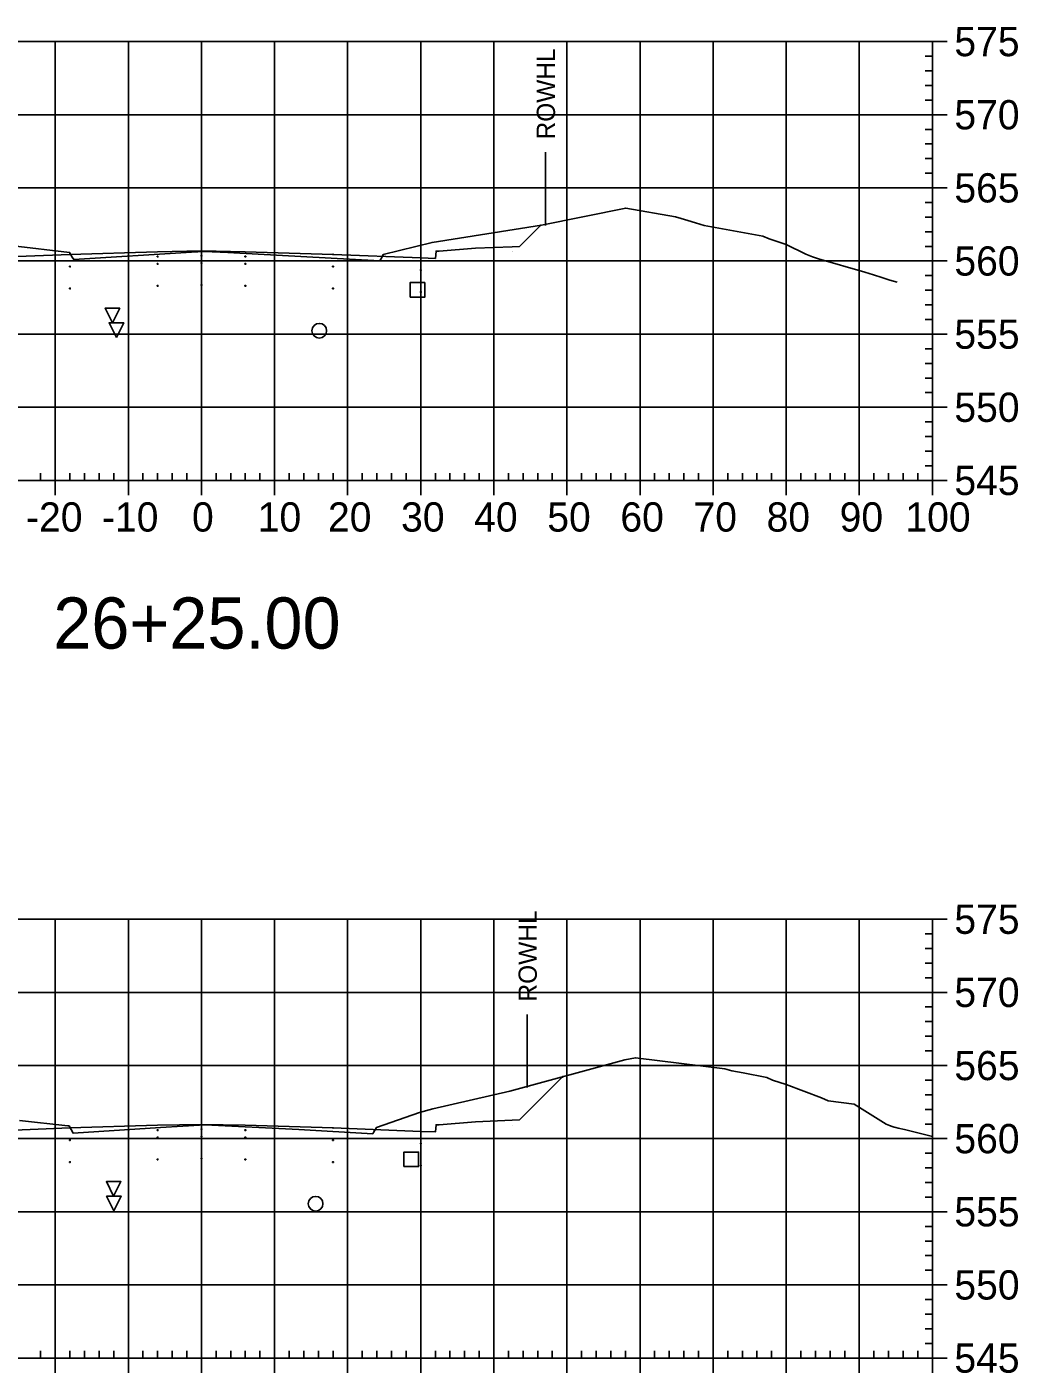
# Model space of a CAD drawing. Extents: x 708103 to 717568, y 374476 to 378707.
# Drawn here: x 709853.1 to 709988.7, y 377882.6 to 378066.6 of the extents above; entities that cross this region are included whole.
import ezdxf

# ---------------------------------------------------------------- set-up
doc = ezdxf.new("R2010")
doc.units = 0
for name, color, linetype in [('1', 7, 'Continuous'), ('13', 7, 'Continuous'), ('14', 7, 'Continuous'), ('22', 7, 'Continuous'), ('4', 7, 'Continuous'), ('57', 7, 'Continuous'), ('Existing', 7, 'Continuous'), ('XS_Right_of_Way', 7, 'Continuous')]:
    doc.layers.add(name, color=color, linetype=linetype)

msp = doc.modelspace()

# ---------------------------------------------------------------- linework, layer by layer
for points in [[(709870.93, 378035.18), (709871.03, 378035.18), (709871.03, 378035.28), (709870.93, 378035.28)], [(709870.93, 378034.18), (709871.03, 378034.18), (709871.03, 378034.28), (709870.93, 378034.28)], [(709876.93, 378035.3), (709877.03, 378035.3), (709877.03, 378035.4), (709876.93, 378035.4)], [(709876.93, 378034.3), (709877.03, 378034.3), (709877.03, 378034.4), (709876.93, 378034.4)], [(709882.93, 378035.18), (709883.03, 378035.18), (709883.03, 378035.28), (709882.93, 378035.28)], [(709882.93, 378034.18), (709883.03, 378034.18), (709883.03, 378034.28), (709882.93, 378034.28)], [(709858.93, 378033.82), (709859.03, 378033.82), (709859.03, 378033.92), (709858.93, 378033.92)], [(709894.93, 378033.82), (709895.03, 378033.82), (709895.03, 378033.92), (709894.93, 378033.92)], [(709906.93, 378033.34), (709907.03, 378033.34), (709907.03, 378033.44), (709906.93, 378033.44)], [(709858.93, 378030.82), (709859.03, 378030.82), (709859.03, 378030.92), (709858.93, 378030.92)], [(709870.93, 378031.18), (709871.03, 378031.18), (709871.03, 378031.28), (709870.93, 378031.28)], [(709876.93, 378031.3), (709877.03, 378031.3), (709877.03, 378031.4), (709876.93, 378031.4)], [(709882.93, 378031.18), (709883.03, 378031.18), (709883.03, 378031.28), (709882.93, 378031.28)], [(709894.93, 378030.82), (709895.03, 378030.82), (709895.03, 378030.92), (709894.93, 378030.92)], [(709906.93, 378030.34), (709907.03, 378030.34), (709907.03, 378030.44), (709906.93, 378030.44)], [(709870.93, 377915.74), (709871.03, 377915.74), (709871.03, 377915.84), (709870.93, 377915.84)], [(709870.93, 377914.74), (709871.03, 377914.74), (709871.03, 377914.84), (709870.93, 377914.84)], [(709876.93, 377915.86), (709877.03, 377915.86), (709877.03, 377915.96), (709876.93, 377915.96)], [(709876.93, 377914.86), (709877.03, 377914.86), (709877.03, 377914.96), (709876.93, 377914.96)], [(709882.93, 377915.74), (709883.03, 377915.74), (709883.03, 377915.84), (709882.93, 377915.84)], [(709882.93, 377914.74), (709883.03, 377914.74), (709883.03, 377914.84), (709882.93, 377914.84)], [(709858.93, 377914.38), (709859.03, 377914.38), (709859.03, 377914.48), (709858.93, 377914.48)], [(709894.93, 377914.38), (709895.03, 377914.38), (709895.03, 377914.48), (709894.93, 377914.48)], [(709906.93, 377913.9), (709907.03, 377913.9), (709907.03, 377914), (709906.93, 377914)], [(709858.93, 377911.38), (709859.03, 377911.38), (709859.03, 377911.48), (709858.93, 377911.48)], [(709870.93, 377911.74), (709871.03, 377911.74), (709871.03, 377911.84), (709870.93, 377911.84)], [(709876.93, 377911.86), (709877.03, 377911.86), (709877.03, 377911.96), (709876.93, 377911.96)], [(709882.93, 377911.74), (709883.03, 377911.74), (709883.03, 377911.84), (709882.93, 377911.84)], [(709894.93, 377911.38), (709895.03, 377911.38), (709895.03, 377911.48), (709894.93, 377911.48)], [(709906.93, 377910.9), (709907.03, 377910.9), (709907.03, 377911), (709906.93, 377911)]]:
    msp.add_lwpolyline(points, close=True)
at = {"layer": '1'}
for points in [[(709864.8, 378026.16), (709863.8, 378028.16), (709865.8, 378028.16)], [(709865.35, 378024.19), (709864.35, 378026.19), (709866.35, 378026.19)], [(709864.97, 377906.75), (709863.97, 377908.75), (709865.97, 377908.75)], [(709865, 377904.75), (709864, 377906.75), (709866, 377906.75)]]:
    msp.add_lwpolyline(points, close=True, dxfattribs=at)
at = {"layer": '13'}
for centre in [(709893.1, 378025.1), (709892.6, 377905.73)]:
    msp.add_circle(centre, 1, dxfattribs=at)
at = {"layer": '14'}
for points in [[(709923.36, 378039.49), (709923.36, 378039.54), (709923.36, 378039.49), (709923.31, 378039.49), (709923.36, 378039.49), (709923.36, 378039.44), (709923.36, 378039.49), (709923.41, 378039.49)], [(709876.98, 378036.02), (709876.98, 378036.07), (709876.98, 378036.02), (709876.93, 378036.02), (709876.98, 378036.02), (709876.98, 378035.97), (709876.98, 378036.02), (709877.03, 378036.02)], [(709858.98, 378035.54), (709858.98, 378035.59), (709858.98, 378035.54), (709858.93, 378035.54), (709858.98, 378035.54), (709858.98, 378035.49), (709858.98, 378035.54), (709859.03, 378035.54)], [(709894.98, 378035.54), (709894.98, 378035.59), (709894.98, 378035.54), (709894.93, 378035.54), (709894.98, 378035.54), (709894.98, 378035.49), (709894.98, 378035.54), (709895.03, 378035.54)], [(709906.98, 378035.06), (709906.98, 378035.11), (709906.98, 378035.06), (709906.93, 378035.06), (709906.98, 378035.06), (709906.98, 378035.01), (709906.98, 378035.06), (709907.03, 378035.06)], [(709926.39, 377923.08), (709926.39, 377923.13), (709926.39, 377923.08), (709926.34, 377923.08), (709926.39, 377923.08), (709926.39, 377923.03), (709926.39, 377923.08), (709926.44, 377923.08)], [(709876.98, 377916.58), (709876.98, 377916.63), (709876.98, 377916.58), (709876.93, 377916.58), (709876.98, 377916.58), (709876.98, 377916.53), (709876.98, 377916.58), (709877.03, 377916.58)], [(709858.98, 377916.1), (709858.98, 377916.15), (709858.98, 377916.1), (709858.93, 377916.1), (709858.98, 377916.1), (709858.98, 377916.05), (709858.98, 377916.1), (709859.03, 377916.1)], [(709894.98, 377916.1), (709894.98, 377916.15), (709894.98, 377916.1), (709894.93, 377916.1), (709894.98, 377916.1), (709894.98, 377916.05), (709894.98, 377916.1), (709895.03, 377916.1)], [(709906.98, 377915.62), (709906.98, 377915.67), (709906.98, 377915.62), (709906.93, 377915.62), (709906.98, 377915.62), (709906.98, 377915.57), (709906.98, 377915.62), (709907.03, 377915.62)]]:
    msp.add_lwpolyline(points, dxfattribs=at)
at = {"layer": '22'}
for points in [[(709823.97, 378046.13), (709833.48, 378036.62), (709834.48, 378036.58), (709839.48, 378036.38), (709844.48, 378035.98), (709844.9, 378035.98), (709844.98, 378034.98), (709846.98, 378035.06), (709858.98, 378035.54), (709870.98, 378035.9), (709876.98, 378036.02), (709882.98, 378035.9), (709894.98, 378035.54), (709906.98, 378035.06), (709908.98, 378034.98), (709909.07, 378035.98), (709909.48, 378035.98), (709914.48, 378036.38), (709919.48, 378036.58), (709920.48, 378036.62), (709923.36, 378039.49)], [(709826.41, 377924.25), (709833.48, 377917.18), (709834.48, 377917.14), (709839.48, 377916.94), (709844.48, 377916.54), (709844.9, 377916.54), (709844.98, 377915.54), (709846.98, 377915.62), (709858.98, 377916.1), (709870.98, 377916.46), (709876.98, 377916.58), (709882.98, 377916.46), (709894.98, 377916.1), (709906.98, 377915.62), (709908.98, 377915.54), (709909.07, 377916.54), (709909.48, 377916.54), (709914.48, 377916.94), (709919.48, 377917.14), (709920.48, 377917.18), (709926.39, 377923.08)]]:
    msp.add_lwpolyline(points, dxfattribs=at)
at = {"layer": '4'}
for points in [[(709905.52, 378029.67), (709907.52, 378029.67), (709907.52, 378031.67), (709905.52, 378031.67)], [(709904.68, 377910.8), (709906.68, 377910.8), (709906.68, 377912.8), (709904.68, 377912.8)]]:
    msp.add_lwpolyline(points, close=True, dxfattribs=at)
at = {"layer": '57'}
for p, q in [((709776.98, 378064.63), (709976.98, 378064.63)), ((709856.98, 378004.63), (709856.98, 378064.63)), ((709866.98, 378004.63), (709866.98, 378064.63)), ((709876.98, 378004.63), (709876.98, 378064.63)), ((709886.98, 378004.63), (709886.98, 378064.63)), ((709896.98, 378004.63), (709896.98, 378064.63)), ((709906.98, 378004.63), (709906.98, 378064.63)), ((709916.98, 378004.63), (709916.98, 378064.63)), ((709926.98, 378004.63), (709926.98, 378064.63)), ((709936.98, 378004.63), (709936.98, 378064.63)), ((709946.98, 378004.63), (709946.98, 378064.63)), ((709956.98, 378004.63), (709956.98, 378064.63)), ((709966.98, 378004.63), (709966.98, 378064.63)), ((709976.98, 378004.63), (709976.98, 378064.63)), ((709976.98, 378004.63), (709976.98, 378064.63)), ((709978.98, 378064.63), (709976.98, 378064.63)), ((709976.98, 378062.63), (709975.98, 378062.63)), ((709976.98, 378060.63), (709975.98, 378060.63)), ((709976.98, 378058.63), (709975.98, 378058.63)), ((709976.98, 378056.63), (709975.98, 378056.63)), ((709776.98, 378054.63), (709976.98, 378054.63)), ((709978.98, 378054.63), (709976.98, 378054.63)), ((709976.98, 378052.63), (709975.98, 378052.63)), ((709976.98, 378050.63), (709975.98, 378050.63)), ((709976.98, 378048.63), (709975.98, 378048.63)), ((709976.98, 378046.63), (709975.98, 378046.63)), ((709776.98, 378044.63), (709976.98, 378044.63)), ((709978.98, 378044.63), (709976.98, 378044.63)), ((709976.98, 378042.63), (709975.98, 378042.63)), ((709976.98, 378040.63), (709975.98, 378040.63)), ((709976.98, 378038.63), (709975.98, 378038.63)), ((709976.98, 378036.63), (709975.98, 378036.63)), ((709776.98, 378034.63), (709976.98, 378034.63)), ((709978.98, 378034.63), (709976.98, 378034.63)), ((709976.98, 378032.63), (709975.98, 378032.63)), ((709976.98, 378030.63), (709975.98, 378030.63)), ((709976.98, 378028.63), (709975.98, 378028.63)), ((709976.98, 378026.63), (709975.98, 378026.63)), ((709776.98, 378024.63), (709976.98, 378024.63)), ((709978.98, 378024.63), (709976.98, 378024.63)), ((709976.98, 378022.63), (709975.98, 378022.63)), ((709976.98, 378020.63), (709975.98, 378020.63)), ((709976.98, 378018.63), (709975.98, 378018.63)), ((709976.98, 378016.63), (709975.98, 378016.63)), ((709776.98, 378014.63), (709976.98, 378014.63)), ((709978.98, 378014.63), (709976.98, 378014.63)), ((709976.98, 378012.63), (709975.98, 378012.63)), ((709976.98, 378010.63), (709975.98, 378010.63)), ((709976.98, 378008.63), (709975.98, 378008.63)), ((709976.98, 378006.63), (709975.98, 378006.63)), ((709854.98, 378004.63), (709854.98, 378005.63)), ((709858.98, 378004.63), (709858.98, 378005.63)), ((709860.98, 378004.63), (709860.98, 378005.63)), ((709862.98, 378004.63), (709862.98, 378005.63)), ((709864.98, 378004.63), (709864.98, 378005.63)), ((709868.98, 378004.63), (709868.98, 378005.63)), ((709870.98, 378004.63), (709870.98, 378005.63)), ((709872.98, 378004.63), (709872.98, 378005.63)), ((709874.98, 378004.63), (709874.98, 378005.63)), ((709878.98, 378004.63), (709878.98, 378005.63)), ((709880.98, 378004.63), (709880.98, 378005.63)), ((709882.98, 378004.63), (709882.98, 378005.63)), ((709884.98, 378004.63), (709884.98, 378005.63)), ((709888.98, 378004.63), (709888.98, 378005.63)), ((709890.98, 378004.63), (709890.98, 378005.63)), ((709892.98, 378004.63), (709892.98, 378005.63)), ((709894.98, 378004.63), (709894.98, 378005.63)), ((709898.98, 378004.63), (709898.98, 378005.63)), ((709900.98, 378004.63), (709900.98, 378005.63)), ((709902.98, 378004.63), (709902.98, 378005.63)), ((709904.98, 378004.63), (709904.98, 378005.63)), ((709908.98, 378004.63), (709908.98, 378005.63)), ((709910.98, 378004.63), (709910.98, 378005.63)), ((709912.98, 378004.63), (709912.98, 378005.63)), ((709914.98, 378004.63), (709914.98, 378005.63)), ((709918.98, 378004.63), (709918.98, 378005.63)), ((709920.98, 378004.63), (709920.98, 378005.63)), ((709922.98, 378004.63), (709922.98, 378005.63)), ((709924.98, 378004.63), (709924.98, 378005.63)), ((709928.98, 378004.63), (709928.98, 378005.63)), ((709930.98, 378004.63), (709930.98, 378005.63)), ((709932.98, 378004.63), (709932.98, 378005.63)), ((709934.98, 378004.63), (709934.98, 378005.63)), ((709938.98, 378004.63), (709938.98, 378005.63)), ((709940.98, 378004.63), (709940.98, 378005.63)), ((709942.98, 378004.63), (709942.98, 378005.63)), ((709944.98, 378004.63), (709944.98, 378005.63)), ((709948.98, 378004.63), (709948.98, 378005.63)), ((709950.98, 378004.63), (709950.98, 378005.63)), ((709952.98, 378004.63), (709952.98, 378005.63)), ((709954.98, 378004.63), (709954.98, 378005.63)), ((709958.98, 378004.63), (709958.98, 378005.63)), ((709960.98, 378004.63), (709960.98, 378005.63)), ((709962.98, 378004.63), (709962.98, 378005.63)), ((709964.98, 378004.63), (709964.98, 378005.63)), ((709968.98, 378004.63), (709968.98, 378005.63)), ((709970.98, 378004.63), (709970.98, 378005.63)), ((709972.98, 378004.63), (709972.98, 378005.63)), ((709974.98, 378004.63), (709974.98, 378005.63)), ((709776.98, 378004.63), (709976.98, 378004.63)), ((709776.98, 378004.63), (709976.98, 378004.63)), ((709856.98, 378002.63), (709856.98, 378004.63)), ((709866.98, 378002.63), (709866.98, 378004.63)), ((709876.98, 378002.63), (709876.98, 378004.63)), ((709886.98, 378002.63), (709886.98, 378004.63)), ((709896.98, 378002.63), (709896.98, 378004.63)), ((709906.98, 378002.63), (709906.98, 378004.63)), ((709916.98, 378002.63), (709916.98, 378004.63)), ((709926.98, 378002.63), (709926.98, 378004.63)), ((709936.98, 378002.63), (709936.98, 378004.63)), ((709946.98, 378002.63), (709946.98, 378004.63)), ((709956.98, 378002.63), (709956.98, 378004.63)), ((709966.98, 378002.63), (709966.98, 378004.63)), ((709976.98, 378002.63), (709976.98, 378004.63)), ((709978.98, 378004.63), (709976.98, 378004.63)), ((709776.98, 377944.63), (709976.98, 377944.63)), ((709856.98, 377884.63), (709856.98, 377944.63)), ((709866.98, 377884.63), (709866.98, 377944.63)), ((709876.98, 377884.63), (709876.98, 377944.63)), ((709886.98, 377884.63), (709886.98, 377944.63)), ((709896.98, 377884.63), (709896.98, 377944.63)), ((709906.98, 377884.63), (709906.98, 377944.63)), ((709916.98, 377884.63), (709916.98, 377944.63)), ((709926.98, 377884.63), (709926.98, 377944.63)), ((709936.98, 377884.63), (709936.98, 377944.63)), ((709946.98, 377884.63), (709946.98, 377944.63)), ((709956.98, 377884.63), (709956.98, 377944.63)), ((709966.98, 377884.63), (709966.98, 377944.63)), ((709976.98, 377884.63), (709976.98, 377944.63)), ((709976.98, 377884.63), (709976.98, 377944.63)), ((709978.98, 377944.63), (709976.98, 377944.63)), ((709976.98, 377942.63), (709975.98, 377942.63)), ((709976.98, 377940.63), (709975.98, 377940.63)), ((709976.98, 377938.63), (709975.98, 377938.63)), ((709976.98, 377936.63), (709975.98, 377936.63)), ((709776.98, 377934.63), (709976.98, 377934.63)), ((709978.98, 377934.63), (709976.98, 377934.63)), ((709976.98, 377932.63), (709975.98, 377932.63)), ((709976.98, 377930.63), (709975.98, 377930.63)), ((709976.98, 377928.63), (709975.98, 377928.63)), ((709976.98, 377926.63), (709975.98, 377926.63)), ((709776.98, 377924.63), (709976.98, 377924.63)), ((709978.98, 377924.63), (709976.98, 377924.63)), ((709976.98, 377922.63), (709975.98, 377922.63)), ((709976.98, 377920.63), (709975.98, 377920.63)), ((709976.98, 377918.63), (709975.98, 377918.63)), ((709976.98, 377916.63), (709975.98, 377916.63)), ((709776.98, 377914.63), (709976.98, 377914.63)), ((709978.98, 377914.63), (709976.98, 377914.63)), ((709976.98, 377912.63), (709975.98, 377912.63)), ((709976.98, 377910.63), (709975.98, 377910.63)), ((709976.98, 377908.63), (709975.98, 377908.63)), ((709976.98, 377906.63), (709975.98, 377906.63)), ((709776.98, 377904.63), (709976.98, 377904.63)), ((709978.98, 377904.63), (709976.98, 377904.63)), ((709976.98, 377902.63), (709975.98, 377902.63)), ((709976.98, 377900.63), (709975.98, 377900.63)), ((709976.98, 377898.63), (709975.98, 377898.63)), ((709976.98, 377896.63), (709975.98, 377896.63)), ((709776.98, 377894.63), (709976.98, 377894.63)), ((709978.98, 377894.63), (709976.98, 377894.63)), ((709976.98, 377892.63), (709975.98, 377892.63)), ((709976.98, 377890.63), (709975.98, 377890.63)), ((709976.98, 377888.63), (709975.98, 377888.63)), ((709854.98, 377884.63), (709854.98, 377885.63)), ((709858.98, 377884.63), (709858.98, 377885.63)), ((709860.98, 377884.63), (709860.98, 377885.63)), ((709862.98, 377884.63), (709862.98, 377885.63)), ((709864.98, 377884.63), (709864.98, 377885.63)), ((709868.98, 377884.63), (709868.98, 377885.63)), ((709870.98, 377884.63), (709870.98, 377885.63)), ((709872.98, 377884.63), (709872.98, 377885.63)), ((709874.98, 377884.63), (709874.98, 377885.63)), ((709878.98, 377884.63), (709878.98, 377885.63)), ((709880.98, 377884.63), (709880.98, 377885.63)), ((709882.98, 377884.63), (709882.98, 377885.63)), ((709884.98, 377884.63), (709884.98, 377885.63)), ((709888.98, 377884.63), (709888.98, 377885.63)), ((709890.98, 377884.63), (709890.98, 377885.63)), ((709892.98, 377884.63), (709892.98, 377885.63)), ((709894.98, 377884.63), (709894.98, 377885.63)), ((709898.98, 377884.63), (709898.98, 377885.63)), ((709900.98, 377884.63), (709900.98, 377885.63)), ((709902.98, 377884.63), (709902.98, 377885.63)), ((709904.98, 377884.63), (709904.98, 377885.63)), ((709908.98, 377884.63), (709908.98, 377885.63)), ((709910.98, 377884.63), (709910.98, 377885.63)), ((709912.98, 377884.63), (709912.98, 377885.63)), ((709914.98, 377884.63), (709914.98, 377885.63)), ((709918.98, 377884.63), (709918.98, 377885.63)), ((709920.98, 377884.63), (709920.98, 377885.63)), ((709922.98, 377884.63), (709922.98, 377885.63)), ((709924.98, 377884.63), (709924.98, 377885.63)), ((709928.98, 377884.63), (709928.98, 377885.63)), ((709930.98, 377884.63), (709930.98, 377885.63)), ((709932.98, 377884.63), (709932.98, 377885.63)), ((709934.98, 377884.63), (709934.98, 377885.63)), ((709938.98, 377884.63), (709938.98, 377885.63)), ((709940.98, 377884.63), (709940.98, 377885.63)), ((709942.98, 377884.63), (709942.98, 377885.63)), ((709944.98, 377884.63), (709944.98, 377885.63)), ((709948.98, 377884.63), (709948.98, 377885.63)), ((709950.98, 377884.63), (709950.98, 377885.63)), ((709952.98, 377884.63), (709952.98, 377885.63)), ((709954.98, 377884.63), (709954.98, 377885.63)), ((709958.98, 377884.63), (709958.98, 377885.63)), ((709960.98, 377884.63), (709960.98, 377885.63)), ((709962.98, 377884.63), (709962.98, 377885.63)), ((709964.98, 377884.63), (709964.98, 377885.63)), ((709968.98, 377884.63), (709968.98, 377885.63)), ((709970.98, 377884.63), (709970.98, 377885.63)), ((709972.98, 377884.63), (709972.98, 377885.63)), ((709974.98, 377884.63), (709974.98, 377885.63)), ((709976.98, 377886.63), (709975.98, 377886.63)), ((709776.98, 377884.63), (709976.98, 377884.63)), ((709776.98, 377884.63), (709976.98, 377884.63)), ((709856.98, 377882.63), (709856.98, 377884.63)), ((709866.98, 377882.63), (709866.98, 377884.63)), ((709876.98, 377882.63), (709876.98, 377884.63)), ((709886.98, 377882.63), (709886.98, 377884.63)), ((709896.98, 377882.63), (709896.98, 377884.63)), ((709906.98, 377882.63), (709906.98, 377884.63)), ((709916.98, 377882.63), (709916.98, 377884.63)), ((709926.98, 377882.63), (709926.98, 377884.63)), ((709936.98, 377882.63), (709936.98, 377884.63)), ((709946.98, 377882.63), (709946.98, 377884.63)), ((709956.98, 377882.63), (709956.98, 377884.63)), ((709966.98, 377882.63), (709966.98, 377884.63)), ((709976.98, 377882.63), (709976.98, 377884.63)), ((709978.98, 377884.63), (709976.98, 377884.63))]:
    msp.add_line(p, q, dxfattribs=at)
at = {"layer": 'Existing'}
for points in [[(709843.48, 378037.6), (709858.94, 378035.8), (709859.31, 378035.16), (709859.5, 378034.82), (709875.6, 378035.84), (709877.4, 378035.94), (709880.59, 378035.78), (709901.38, 378034.64), (709901.67, 378035.12), (709901.84, 378035.5), (709908.54, 378037.18), (709923.48, 378039.51), (709935.03, 378041.86), (709941.81, 378040.68), (709942.59, 378040.46), (709943.52, 378040.18), (709944.59, 378039.86), (709945.77, 378039.48), (709953.79, 378038.04), (709954.64, 378037.66), (709956.99, 378036.9), (709959.67, 378035.57), (709960.58, 378035.22), (709961.4, 378034.91), (709967.73, 378033.11), (709968.91, 378032.72), (709970.05, 378032.36), (709971.14, 378032.03), (709972.15, 378031.75)], [(709852.1, 377917.1), (709858.68, 377916.4), (709858.86, 377916.38), (709858.87, 377916.36), (709859.42, 377915.39), (709871.36, 377916.16), (709877.47, 377916.54), (709890.32, 377915.87), (709900.42, 377915.28), (709900.51, 377915.47), (709900.92, 377916.14), (709906.81, 377918.2), (709908.63, 377918.7), (709919.16, 377921.1), (709934.92, 377925.42), (709936.35, 377925.7), (709948.6, 377924.18), (709949.56, 377923.89), (709951.07, 377923.61), (709954.32, 377922.99), (709955.11, 377922.64), (709956.98, 377922.05), (709961.8, 377920.22), (709962.73, 377919.82), (709966.29, 377919.35), (709970.63, 377916.63), (709971.13, 377916.43), (709971.47, 377916.3), (709971.63, 377916.25), (709971.76, 377916.22), (709971.96, 377916.17), (709972.31, 377916.08), (709973.15, 377915.87), (709976.98, 377914.91)]]:
    msp.add_lwpolyline(points, dxfattribs=at)
at = {"layer": 'XS_Right_of_Way'}
for p, q in [((709924.03, 378049.49), (709924.03, 378039.49)), ((709921.54, 377931.62), (709921.54, 377921.62))]:
    msp.add_line(p, q, dxfattribs=at)

# ---------------------------------------------------------------- texts
at = {"layer": '1'}
msp.add_text('26+25.00', height=7, dxfattribs=at).set_placement((709856.71, 377981.63))
at = {"layer": '14'}
for p in [(709919.45, 378036.53), (709914.45, 378035.66), (709919.45, 378035.86), (709919.45, 377917.09), (709919.45, 377916.42), (709914.45, 377916.22)]:
    msp.add_text('+', height=0.1, dxfattribs=at).set_placement(p)
at = {"layer": '57'}
for s, p in [('575', (709979.98, 378062.63)), ('570', (709979.98, 378052.63)), ('565', (709979.98, 378042.63)), ('560', (709979.98, 378032.63)), ('555', (709979.98, 378022.63)), ('550', (709979.98, 378012.63)), ('545', (709979.98, 378002.63)), ('-20', (709852.98, 377997.63)), ('-10', (709863.37, 377997.63)), ('0', (709875.69, 377997.63)), ('10', (709884.68, 377997.63)), ('20', (709894.29, 377997.63)), ('30', (709904.29, 377997.63)), ('40', (709914.29, 377997.63)), ('50', (709924.29, 377997.63)), ('60', (709934.29, 377997.63)), ('70', (709944.29, 377997.63)), ('80', (709954.29, 377997.63)), ('90', (709964.29, 377997.63)), ('100', (709973.28, 377997.63)), ('575', (709979.98, 377942.63)), ('570', (709979.98, 377932.63)), ('565', (709979.98, 377922.63)), ('560', (709979.98, 377912.63)), ('555', (709979.98, 377902.63)), ('550', (709979.98, 377892.63)), ('545', (709979.98, 377882.63))]:
    msp.add_text(s, height=4, dxfattribs=at).set_placement(p)
at = {"layer": 'XS_Right_of_Way'}
for p in [(709925.35, 378051.25), (709922.86, 377933.38)]:
    msp.add_text('ROWHL', height=2.5, rotation=90, dxfattribs=at).set_placement(p)

doc.saveas('drawing.dxf')
